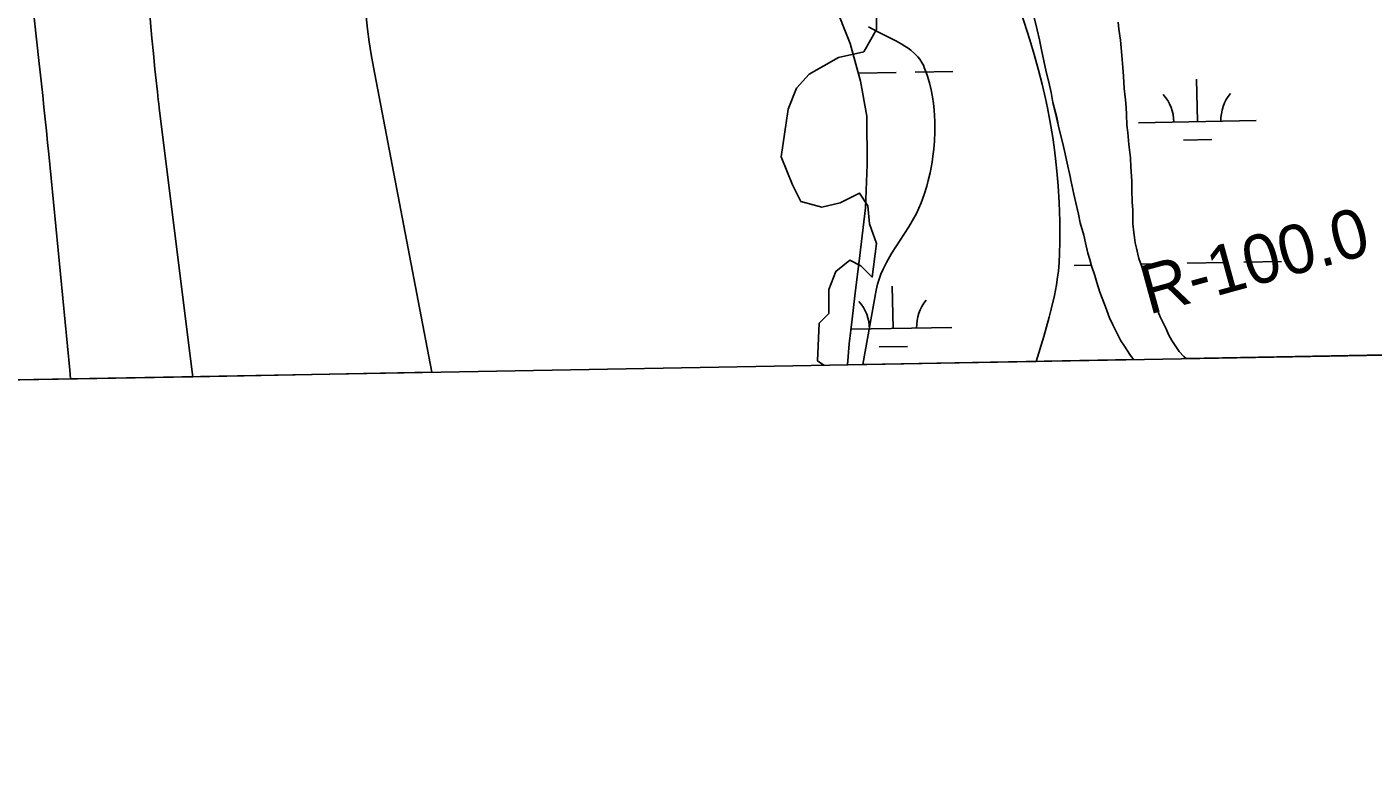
# Model space of a CAD drawing. Extents: x 3925854 to 3964121, y 224593 to 250589.
# Drawn here: x 3948807 to 3949950, y 230028 to 230667 of the extents above; entities that cross this region are included whole.
import ezdxf

# ---------------------------------------------------------------- set-up
doc = ezdxf.new("R2010")
doc.units = 0
for name, color, linetype in [('V-GRID-FRAM', 7, 'Continuous'), ('V-RIVR-EDGE', 7, 'Continuous'), ('V-RIVR-RANG-IDEN', 7, 'Continuous'), ('V-SITE-VEGE', 7, 'Continuous'), ('V-TOPO-DPTH', 7, 'Continuous'), ('V-TOPO-MINR', 7, 'Continuous'), ('V-TOPO-SHOR', 7, 'Continuous'), ('V-WETL-SWMP', 7, 'Continuous')]:
    doc.layers.add(name, color=color, linetype=linetype)

msp = doc.modelspace()

# ---------------------------------------------------------------- linework, layer by layer
at = {"layer": 'V-GRID-FRAM'}
msp.add_lwpolyline([(3929791.517, 248207.597), (3961703.892, 248787.859), (3962042.387, 230608.264), (3930114.146, 230027.713), (3929791.517, 248207.597)], dxfattribs=at)
at = {"layer": 'V-RIVR-EDGE'}
msp.add_lwpolyline([(3949528.157, 230676.774), (3949528.157, 230664.902), (3949517.472, 230645.906), (3949496.102, 230641.157), (3949471.171, 230626.911), (3949460.486, 230615.039), (3949453.363, 230597.231), (3949447.427, 230556.865), (3949456.924, 230533.121), (3949464.048, 230518.875), (3949481.856, 230514.126), (3949497.29, 230517.687), (3949513.911, 230525.998), (3949521.034, 230515.313), (3949522.221, 230499.879), (3949528.157, 230483.258), (3949524.595, 230454.765), (3949515.098, 230464.263), (3949505.6, 230469.012), (3949493.728, 230459.514), (3949487.792, 230444.08), (3949487.792, 230423.898), (3949479.481, 230415.587), (3949478.294, 230383.532), (3949483.433, 230379.905)], dxfattribs=at)
at = {"layer": 'V-SITE-VEGE'}
for p, q in [((3949651.075, 230679.002), (3949658.39, 230655.995)), ((3949528.324, 230663.394), (3949521.412, 230667.078)), ((3949540.726, 230657.246), (3949528.324, 230663.394)), ((3949545.269, 230654.885), (3949540.726, 230657.246)), ((3949549.115, 230652.736), (3949545.269, 230654.885)), ((3949552.339, 230650.764), (3949549.115, 230652.736)), ((3949658.39, 230655.995), (3949662.089, 230643.625)), ((3949555.034, 230648.949), (3949552.339, 230650.764)), ((3949557.274, 230647.284), (3949555.034, 230648.949)), ((3949560.899, 230644.161), (3949557.274, 230647.284)), ((3949563.33, 230641.62), (3949560.899, 230644.161)), ((3949564.971, 230639.586), (3949563.33, 230641.62)), ((3949662.089, 230643.625), (3949665.841, 230630.339)), ((3949567.111, 230636.309), (3949564.971, 230639.586)), ((3949568.022, 230634.56), (3949567.111, 230636.309)), ((3949568.823, 230632.733), (3949568.022, 230634.56)), ((3949571.213, 230626.11), (3949568.823, 230632.733)), ((3949665.841, 230630.339), (3949668.941, 230618.377)), ((3949573.101, 230619.702), (3949571.213, 230626.11)), ((3949574.572, 230613.544), (3949573.101, 230619.702)), ((3949668.941, 230618.377), (3949671.733, 230606.349)), ((3949575.69, 230607.654), (3949574.572, 230613.544)), ((3949576.517, 230602.048), (3949575.69, 230607.654)), ((3949671.733, 230606.349), (3949673.422, 230598.296)), ((3949577.101, 230596.732), (3949576.517, 230602.048)), ((3949577.484, 230591.702), (3949577.101, 230596.732)), ((3949673.422, 230598.296), (3949675.47, 230587.53)), ((3949577.701, 230586.959), (3949577.484, 230591.702)), ((3949577.748, 230578.017), (3949577.701, 230586.959)), ((3949675.47, 230587.53), (3949677.838, 230573.12)), ((3949577.414, 230570.171), (3949577.748, 230578.017)), ((3949677.838, 230573.12), (3949679.007, 230564.869)), ((3949576.14, 230557.365), (3949576.845, 230563.325)), ((3949576.845, 230563.325), (3949577.414, 230570.171)), ((3949679.007, 230564.869), (3949680.187, 230555.425)), ((3949573.691, 230543.238), (3949575.37, 230552.186)), ((3949575.37, 230552.186), (3949576.14, 230557.365)), ((3949680.187, 230555.425), (3949681.33, 230544.624)), ((3949572.161, 230536.656), (3949573.691, 230543.238)), ((3949681.33, 230544.624), (3949682.372, 230532.275)), ((3949568.7, 230524.687), (3949570.867, 230531.802)), ((3949570.867, 230531.802), (3949572.161, 230536.656)), ((3949682.372, 230532.275), (3949683.228, 230518.164)), ((3949564.311, 230513.085), (3949566.269, 230517.8)), ((3949566.269, 230517.8), (3949568.7, 230524.687)), ((3949683.228, 230518.164), (3949683.781, 230502.073)), ((3949555.634, 230497.264), (3949560.06, 230504.713)), ((3949560.06, 230504.713), (3949562.214, 230508.737)), ((3949562.214, 230508.737), (3949564.311, 230513.085)), ((3949541.04, 230474.638), (3949555.634, 230497.264)), ((3949683.781, 230502.073), (3949683.896, 230493.508)), ((3949683.896, 230493.508), (3949683.882, 230484.395)), ((3949683.882, 230484.395), (3949683.714, 230474.699)), ((3949536.745, 230467.208), (3949541.04, 230474.638)), ((3949683.714, 230474.699), (3949683.345, 230467.189)), ((3949531.971, 230457.167), (3949533.872, 230461.516)), ((3949533.872, 230461.516), (3949536.745, 230467.208)), ((3949682.643, 230459.686), (3949682.006, 230454.686)), ((3949683.345, 230467.189), (3949682.643, 230459.686)), ((3949527.974, 230443.572), (3949529.137, 230448.776)), ((3949529.137, 230448.776), (3949530.716, 230453.851)), ((3949530.716, 230453.851), (3949531.971, 230457.167)), ((3949680.967, 230448.026), (3949679.282, 230439.169)), ((3949682.006, 230454.686), (3949680.967, 230448.026)), ((3949516.765, 230380.511), (3949527.974, 230443.572)), ((3949679.282, 230439.169), (3949676.578, 230427.387)), ((3949676.578, 230427.387), (3949674.852, 230420.675)), ((3949674.852, 230420.675), (3949670.232, 230404.324)), ((3949670.232, 230404.324), (3949663.853, 230383.185)), ((3949663.853, 230383.185), (3949516.765, 230380.511))]:
    msp.add_line(p, q, dxfattribs=at)
at = {"layer": 'V-TOPO-DPTH'}
msp.add_line((3948947.874, 230370.167), (3949150.916, 230373.858), dxfattribs=at)
for points in [[(3949150.916, 230373.858), (3949139.111, 230434.672), (3949101.244, 230633.007), (3949099.364, 230643.674), (3949097.685, 230654.369), (3949096.31, 230665.108), (3949095.136, 230675.876), (3949090.13, 230728.746), (3949086.893, 230765.99), (3949084.037, 230803.261), (3949081.756, 230840.571), (3949079.857, 230877.907), (3949070.364, 231097.917), (3949069.54, 231125.567), (3949069.208, 231153.217), (3949069.613, 231180.865), (3949070.509, 231208.513), (3949072.233, 231246.187), (3948874.202, 231261.383)], [(3948874.202, 231261.383), (3948875.983, 231231.22), (3948877.823, 231201.061), (3948879.702, 231170.904), (3948894.659, 230934.576), (3948897.611, 230888.384), (3948900.601, 230842.195), (3948903.648, 230796.009), (3948906.732, 230749.826), (3948911.189, 230683.702), (3948912.153, 230670.59), (3948913.224, 230657.487), (3948914.454, 230644.397), (3948915.791, 230631.317), (3948917.885, 230611.995), (3948918.263, 230608.584), (3948918.652, 230605.175), (3948919.057, 230601.767), (3948919.474, 230598.361), (3948946.89, 230378.453), (3948947.874, 230370.167)], [(3948912.153, 230670.59), (3948913.224, 230657.487), (3948914.454, 230644.397), (3948915.791, 230631.317), (3948917.885, 230611.995), (3948918.263, 230608.584), (3948918.652, 230605.175), (3948919.057, 230601.767), (3948919.474, 230598.361), (3948946.89, 230378.453), (3948947.874, 230370.167)], [(3948947.874, 230370.167), (3948735.644, 230366.308)]]:
    msp.add_lwpolyline(points, dxfattribs=at)
at = {"layer": 'V-TOPO-MINR'}
for points in [[(3948741.935, 231325.328), (3948817.338, 230638.655), (3948818.425, 230628.706), (3948819.505, 230618.756), (3948820.573, 230608.806), (3948821.635, 230598.854), (3948822.677, 230588.9), (3948823.701, 230578.945), (3948824.699, 230568.987), (3948825.679, 230559.027), (3948843.475, 230375.553), (3948844.178, 230368.281)], [(3949072.233, 231246.187), (3949070.509, 231208.513), (3949069.613, 231180.865), (3949069.208, 231153.217), (3949069.54, 231125.567), (3949070.364, 231097.917), (3949079.857, 230877.907), (3949081.756, 230840.571), (3949084.037, 230803.261), (3949086.893, 230765.99), (3949090.13, 230728.746), (3949095.136, 230675.876), (3949096.31, 230665.108), (3949097.685, 230654.369), (3949099.364, 230643.674), (3949101.244, 230633.007), (3949139.111, 230434.672), (3949150.916, 230373.858)], [(3948912.153, 230670.59), (3948913.224, 230657.487), (3948914.454, 230644.397), (3948915.791, 230631.317), (3948917.885, 230611.995), (3948918.263, 230608.584), (3948918.652, 230605.175), (3948919.057, 230601.767), (3948919.474, 230598.361), (3948946.89, 230378.453), (3948947.874, 230370.167)]]:
    msp.add_lwpolyline(points, dxfattribs=at)
at = {"layer": 'V-TOPO-SHOR'}
for points in [[(3949664.491, 230664.664), (3949661.624, 230677.435)], [(3949746.303, 230384.684), (3949743.155, 230389.12), (3949738.778, 230396.003), (3949735.69, 230400.593), (3949733.111, 230405.694), (3949728.983, 230414.116), (3949726.144, 230419.983), (3949722.525, 230429.428), (3949719.681, 230436.832), (3949717.868, 230441.938), (3949715.275, 230450.107), (3949713.461, 230455.981), (3949710.868, 230464.15), (3949709.312, 230469.514), (3949707.755, 230474.876), (3949705.67, 230483.815), (3949704.11, 230490.203), (3949701.251, 230500.672), (3949699.684, 230508.08), (3949697.341, 230517.785), (3949695.776, 230525.195), (3949693.167, 230536.944), (3949692.643, 230540.01), (3949690.038, 230551.506), (3949687.947, 230561.979), (3949686.124, 230569.131), (3949683.003, 230581.39), (3949681.176, 230590.076), (3949678.053, 230602.847), (3949676.482, 230611.532), (3949674.653, 230620.218), (3949672.317, 230628.902), (3949668.401, 230647.549), (3949666.574, 230656.234), (3949664.491, 230664.664)], [(3949733.243, 230671.097), (3949734.035, 230665.221), (3949735.354, 230655.765), (3949735.893, 230649.375), (3949736.704, 230639.408), (3949737.244, 230632.506), (3949737.787, 230625.348), (3949738.598, 230614.869), (3949739.663, 230605.157), (3949740.204, 230598.767), (3949740.484, 230592.634), (3949740.779, 230583.686), (3949741.574, 230577.552), (3949742.385, 230567.328), (3949743.712, 230556.085), (3949744.257, 230548.159), (3949745.074, 230536.402), (3949745.107, 230528.988), (3949745.154, 230518.248), (3949745.692, 230511.858), (3949745.719, 230505.723), (3949745.744, 230499.843), (3949746.796, 230492.687), (3949747.329, 230488.343), (3949747.859, 230483.743), (3949748.902, 230479.146), (3949750.202, 230474.294), (3949750.984, 230470.46), (3949752.797, 230465.098), (3949755.646, 230456.929), (3949757.976, 230450.035), (3949759.789, 230444.676), (3949762.637, 230436.248), (3949765.218, 230431.147), (3949767.03, 230425.785), (3949769.097, 230420.935), (3949774, 230410.73), (3949776.064, 230405.881), (3949778.901, 230400.779), (3949782.759, 230394.916), (3949785.075, 230391.602), (3949789.186, 230387.272), (3949790.977, 230385.497)]]:
    msp.add_lwpolyline(points, dxfattribs=at)
at = {"layer": 'V-WETL-SWMP'}
for p, q in [((3949505.88, 230652.957), (3949492.125, 230687.879)), ((3949661.623, 230677.435), (3949664.491, 230664.663)), ((3949664.491, 230664.663), (3949666.573, 230656.235)), ((3949734.035, 230665.22), (3949733.242, 230671.097)), ((3949735.354, 230655.765), (3949734.035, 230665.22)), ((3949514.569, 230621.122), (3949505.88, 230652.957)), ((3949666.573, 230656.235), (3949668.4, 230647.549)), ((3949735.893, 230649.375), (3949735.354, 230655.765)), ((3949668.4, 230647.549), (3949672.316, 230628.901)), ((3949736.703, 230639.407), (3949735.893, 230649.375)), ((3949560.948, 230628.737), (3949592.943, 230629.318)), ((3949737.244, 230632.506), (3949736.703, 230639.407)), ((3949737.787, 230625.349), (3949737.244, 230632.506)), ((3949512.956, 230627.864), (3949544.951, 230628.446)), ((3949520.139, 230591.217), (3949514.569, 230621.122)), ((3949672.316, 230628.901), (3949674.654, 230620.218)), ((3949674.654, 230620.218), (3949676.482, 230611.533)), ((3949738.599, 230614.869), (3949737.787, 230625.349)), ((3949800.597, 230586.657), (3949799.942, 230622.651)), ((3949676.482, 230611.533), (3949678.053, 230602.846)), ((3949739.664, 230605.158), (3949738.599, 230614.869)), ((3949678.053, 230602.846), (3949681.177, 230590.075)), ((3949740.203, 230598.768), (3949739.664, 230605.158)), ((3949740.485, 230592.633), (3949740.203, 230598.768)), ((3949520.316, 230550.405), (3949520.139, 230591.217)), ((3949681.177, 230590.075), (3949683.004, 230581.39)), ((3949740.779, 230583.685), (3949740.485, 230592.633)), ((3949741.573, 230577.552), (3949740.779, 230583.685)), ((3949750.605, 230585.747), (3949850.588, 230587.566)), ((3949683.004, 230581.39), (3949686.125, 230569.131)), ((3949742.384, 230567.328), (3949741.573, 230577.552)), ((3949686.125, 230569.131), (3949687.946, 230561.979)), ((3949687.946, 230561.979), (3949690.037, 230551.505)), ((3949743.711, 230556.084), (3949742.384, 230567.328)), ((3949788.879, 230571.01), (3949812.875, 230571.446)), ((3949518.921, 230513.473), (3949520.316, 230550.405)), ((3949690.037, 230551.505), (3949692.643, 230540.011)), ((3949744.257, 230548.16), (3949743.711, 230556.084)), ((3949692.643, 230540.011), (3949693.168, 230536.945)), ((3949745.074, 230536.402), (3949744.257, 230548.16)), ((3949693.168, 230536.945), (3949695.776, 230525.194)), ((3949745.106, 230528.987), (3949745.074, 230536.402)), ((3949745.153, 230518.249), (3949745.106, 230528.987)), ((3949695.776, 230525.194), (3949697.342, 230517.786)), ((3949697.342, 230517.786), (3949699.685, 230508.08)), ((3949745.692, 230511.859), (3949745.153, 230518.249)), ((3949514.042, 230473.029), (3949518.921, 230513.473)), ((3949699.685, 230508.08), (3949701.251, 230500.672)), ((3949745.718, 230505.722), (3949745.692, 230511.859)), ((3949745.744, 230499.842), (3949745.718, 230505.722)), ((3949701.251, 230500.672), (3949704.109, 230490.202)), ((3949746.797, 230492.687), (3949745.744, 230499.842)), ((3949747.328, 230488.343), (3949746.797, 230492.687)), ((3949704.109, 230490.202), (3949705.67, 230483.816)), ((3949705.67, 230483.816), (3949707.755, 230474.876)), ((3949747.859, 230483.743), (3949747.328, 230488.343)), ((3949748.901, 230479.145), (3949747.859, 230483.743)), ((3949509.915, 230438.806), (3949514.042, 230473.029)), ((3949707.755, 230474.876), (3949709.312, 230469.514)), ((3949709.312, 230469.514), (3949710.869, 230464.151)), ((3949750.201, 230474.293), (3949748.901, 230479.145)), ((3949750.984, 230470.461), (3949750.201, 230474.293)), ((3949752.797, 230465.099), (3949750.984, 230470.461)), ((3949695.953, 230464.663), (3949710.643, 230464.93)), ((3949710.869, 230464.151), (3949713.461, 230455.98)), ((3949752.596, 230465.693), (3949775.94, 230466.117)), ((3949755.645, 230456.929), (3949752.797, 230465.099)), ((3949791.937, 230466.408), (3949823.932, 230466.99)), ((3949839.929, 230467.281), (3949871.924, 230467.863)), ((3949542.309, 230411.119), (3949541.655, 230447.113)), ((3949713.461, 230455.98), (3949715.276, 230450.107)), ((3949715.276, 230450.107), (3949717.869, 230441.937)), ((3949757.976, 230450.036), (3949755.645, 230456.929)), ((3949759.789, 230444.675), (3949757.976, 230450.036)), ((3949507.668, 230418.973), (3949509.915, 230438.806)), ((3949717.869, 230441.937), (3949719.68, 230436.831)), ((3949719.68, 230436.831), (3949722.525, 230429.428)), ((3949762.638, 230436.249), (3949759.789, 230444.675)), ((3949765.217, 230431.147), (3949762.638, 230436.249)), ((3949722.525, 230429.428), (3949726.145, 230419.983)), ((3949767.03, 230425.785), (3949765.217, 230431.147)), ((3949769.096, 230420.936), (3949767.03, 230425.785)), ((3949505.038, 230397.972), (3949507.668, 230418.973)), ((3949506.603, 230410.47), (3949592.301, 230412.028)), ((3949726.145, 230419.983), (3949728.983, 230414.115)), ((3949728.983, 230414.115), (3949733.111, 230405.695)), ((3949773.999, 230410.73), (3949769.096, 230420.936)), ((3949733.111, 230405.695), (3949735.69, 230400.593)), ((3949735.69, 230400.593), (3949738.778, 230396.004)), ((3949776.065, 230405.881), (3949773.999, 230410.73)), ((3949778.9, 230400.779), (3949776.065, 230405.881)), ((3949782.76, 230394.915), (3949778.9, 230400.779)), ((3949503.742, 230380.274), (3949505.038, 230397.972)), ((3949530.592, 230395.472), (3949554.588, 230395.909)), ((3949738.778, 230396.004), (3949743.154, 230389.119)), ((3949743.154, 230389.119), (3949746.304, 230384.684)), ((3949785.076, 230391.601), (3949782.76, 230394.915)), ((3949789.185, 230387.272), (3949785.076, 230391.601)), ((3950334.87, 230395.386), (3949790.976, 230385.497)), ((3949746.304, 230384.684), (3949503.742, 230380.274)), ((3949790.976, 230385.497), (3949789.185, 230387.272))]:
    msp.add_line(p, q, dxfattribs=at)
for centre, start, end in [((3949745.354, 230586.127), 0.269879, 41.813537), ((3949855.822, 230588.136), 140.269876, 181.813534), ((3949597.534, 230412.598), 140.269876, 181.813534), ((3949487.067, 230410.589), 0.269879, 41.813537)]:
    msp.add_arc(centre, 35.246, start, end, dxfattribs=at)

# ---------------------------------------------------------------- texts
at = {"layer": 'V-RIVR-RANG-IDEN'}
msp.add_text('R-100.0', height=41.5, rotation=15.326918, dxfattribs=at).set_placement((3949759.203, 230422.699))

doc.saveas('drawing.dxf')
